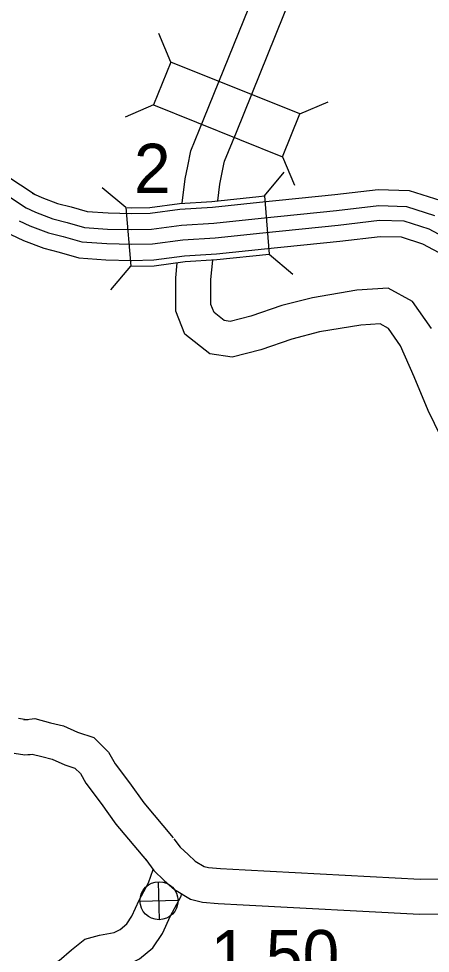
# Model space of a CAD drawing. Extents: x -939622 to -934245, y 1383184 to 1385301.
# Drawn here: x -936198.67 to -936188.12, y 1384642.12 to 1384666.12 of the extents above; entities that cross this region are included whole.
import ezdxf

# ---------------------------------------------------------------- set-up
doc = ezdxf.new("R2010")
doc.units = 0
for name, color, linetype in [('Level 10', 7, 'Continuous'), ('Level 15', 7, 'Continuous'), ('Level 19', 7, 'Continuous'), ('Level 20', 7, 'Continuous'), ('Level 25', 7, 'Continuous'), ('Level 26', 7, 'Continuous')]:
    doc.layers.add(name, color=color, linetype=linetype)

msp = doc.modelspace()

# ---------------------------------------------------------------- linework, layer by layer
at = {"layer": 'Level 10'}
for points in [[(-936193.564, 1384661.445), (-936193.515, 1384661.87), (-936193.411, 1384662.384), (-936193.395, 1384662.464), (-936193.087, 1384663.21), (-936191.68, 1384666.711), (-936191.374, 1384667.507), (-936191.299, 1384668.687), (-936191.355, 1384670.337), (-936191.413, 1384672.378), (-936191.385, 1384672.966), (-936191.247, 1384673.523), (-936191.114, 1384674.534), (-936191.385, 1384675.465), (-936191.827, 1384676.535), (-936192.038, 1384676.92), (-936192.114, 1384677.51), (-936192.127, 1384678.09), (-936192.349, 1384678.92), (-936192.865, 1384680.59)], [(-936194.477, 1384661.38), (-936194.405, 1384662.011), (-936194.339, 1384662.335), (-936194.26, 1384662.727), (-936193.921, 1384663.549), (-936192.518, 1384667.04), (-936192.264, 1384667.701), (-936192.2, 1384668.7), (-936192.255, 1384670.309), (-936192.314, 1384672.386), (-936192.28, 1384673.098), (-936192.132, 1384673.69), (-936192.031, 1384674.464), (-936192.235, 1384675.166), (-936192.64, 1384676.146), (-936192.908, 1384676.637), (-936193.013, 1384677.442), (-936193.024, 1384677.961), (-936193.214, 1384678.67), (-936193.73, 1384680.342)], [(-936188.089, 1384658.163), (-936188.571, 1384658.855), (-936189.199, 1384659.202), (-936190.002, 1384659.147), (-936191.14, 1384658.957), (-936191.927, 1384658.756), (-936192.72, 1384658.483), (-936193.25, 1384658.348), (-936193.399, 1384658.369), (-936193.661, 1384658.577), (-936193.741, 1384658.782), (-936193.741, 1384658.821), (-936193.745, 1384659.421), (-936193.692, 1384659.923)], [(-936187.843, 1384655.394), (-936188.171, 1384656.058), (-936188.531, 1384656.921), (-936188.879, 1384657.723), (-936189.19, 1384658.169), (-936189.402, 1384658.286), (-936189.897, 1384658.252), (-936190.955, 1384658.076), (-936191.668, 1384657.894), (-936192.461, 1384657.62), (-936193.199, 1384657.432), (-936193.767, 1384657.512), (-936194.411, 1384658.024), (-936194.64, 1384658.609), (-936194.641, 1384658.781), (-936194.646, 1384659.466), (-936194.605, 1384659.851)], [(-936198.646, 1384639.861), (-936198.709, 1384640.149), (-936198.708, 1384640.793), (-936198.496, 1384641.128), (-936198.347, 1384641.328), (-936198.287, 1384641.423), (-936198.209, 1384641.591), (-936197.989, 1384641.803), (-936197.752, 1384641.883), (-936197.632, 1384641.941), (-936197.316, 1384642.211), (-936196.98, 1384642.491), (-936196.603, 1384642.593), (-936196.227, 1384642.662), (-936196.072, 1384642.74), (-936195.903, 1384642.881), (-936195.768, 1384643.076), (-936195.583, 1384643.485), (-936195.341, 1384643.936), (-936195.228, 1384644.274), (-936195.216, 1384644.286)], [(-936198.328, 1384638.882), (-936198.121, 1384638.797), (-936197.682, 1384638.931), (-936197.584, 1384639.345), (-936197.727, 1384639.871), (-936197.809, 1384640.245), (-936197.808, 1384640.532), (-936197.754, 1384640.617), (-936197.603, 1384640.819), (-936197.494, 1384640.994), (-936197.48, 1384641.025), (-936197.411, 1384641.048), (-936197.135, 1384641.182), (-936196.736, 1384641.523), (-936196.555, 1384641.674), (-936196.405, 1384641.715), (-936195.935, 1384641.8), (-936195.574, 1384641.984), (-936195.232, 1384642.269), (-936194.982, 1384642.631), (-936194.776, 1384643.086), (-936194.512, 1384643.578), (-936194.485, 1384643.656)]]:
    msp.add_lwpolyline(points, dxfattribs=at)
at = {"layer": 'Level 15'}
for points in [[(-936198.675, 1384648.159), (-936198.468, 1384648.127), (-936198.425, 1384648.129)], [(-936198.542, 1384648.122), (-936198.258, 1384648.154), (-936197.856, 1384648.045), (-936197.52, 1384647.961), (-936197.165, 1384647.804), (-936196.745, 1384647.668), (-936196.37, 1384647.291), (-936196.195, 1384646.992), (-936195.831, 1384646.5), (-936195.466, 1384645.991), (-936194.708, 1384645.089)], [(-936198.787, 1384647.266), (-936198.515, 1384647.223), (-936198.379, 1384647.23)], [(-936198.44, 1384647.228), (-936198.328, 1384647.24), (-936198.083, 1384647.174), (-936197.814, 1384647.106), (-936197.486, 1384646.961), (-936197.229, 1384646.879), (-936197.089, 1384646.738), (-936196.948, 1384646.496), (-936196.559, 1384645.97), (-936196.177, 1384645.438), (-936195.398, 1384644.51)], [(-936194.691, 1384645.067), (-936194.532, 1384644.851), (-936194.33, 1384644.658), (-936194.143, 1384644.492), (-936193.918, 1384644.357), (-936193.804, 1384644.328), (-936193.497, 1384644.301), (-936192.867, 1384644.267), (-936188.375, 1384644.028), (-936187.765, 1384644.038)], [(-936195.415, 1384644.532), (-936195.21, 1384644.254), (-936194.939, 1384643.996), (-936194.677, 1384643.763), (-936194.268, 1384643.518), (-936193.956, 1384643.438), (-936193.561, 1384643.403), (-936192.915, 1384643.368), (-936188.391, 1384643.128), (-936187.742, 1384643.138), (-936186.497, 1384643.18), (-936186.27, 1384643.169), (-936186.027, 1384643.121), (-936184.409, 1384642.783), (-936184.074, 1384642.702), (-936182.736, 1384642.397), (-936181.909, 1384642.265), (-936179.115, 1384641.9)]]:
    msp.add_lwpolyline(points, dxfattribs=at)
at = {"layer": 'Level 19'}
for points in [[(-936198.25, 1384661.601), (-936201.665, 1384663.849), (-936202.307, 1384664.234), (-936202.879, 1384664.586), (-936203.556, 1384664.955), (-936204.451, 1384665.15), (-936205.396, 1384665.291), (-936206.736, 1384665.206), (-936207.211, 1384665.08)], [(-936198.477, 1384661.257), (-936201.885, 1384663.5), (-936202.521, 1384663.881), (-936203.086, 1384664.229), (-936203.702, 1384664.565), (-936204.525, 1384664.744), (-936205.413, 1384664.877), (-936206.669, 1384664.797), (-936207.12, 1384664.677)], [(-936198.323, 1384661.642), (-936198.08, 1384661.527), (-936197.675, 1384661.373), (-936197.327, 1384661.289), (-936196.913, 1384661.169), (-936196.378, 1384661.131), (-936195.779, 1384661.115), (-936195.301, 1384661.125), (-936194.537, 1384661.226), (-936193.704, 1384661.279), (-936192.496, 1384661.407), (-936190.568, 1384661.603), (-936189.454, 1384661.733), (-936188.659, 1384661.711), (-936187.846, 1384661.45)], [(-936195.923, 1384661.269), (-936195.778, 1384661.265), (-936195.313, 1384661.275), (-936194.552, 1384661.375), (-936193.716, 1384661.428), (-936192.511, 1384661.556), (-936192.372, 1384661.57)], [(-936198.5, 1384661.27), (-936198.242, 1384661.148), (-936197.797, 1384660.978), (-936197.433, 1384660.891), (-936196.986, 1384660.76), (-936196.398, 1384660.719), (-936195.779, 1384660.703), (-936195.27, 1384660.714), (-936194.497, 1384660.815), (-936193.669, 1384660.868), (-936192.453, 1384660.997), (-936190.523, 1384661.193), (-936189.436, 1384661.32), (-936188.729, 1384661.301), (-936188.008, 1384661.068)], [(-936198.66, 1384660.931), (-936198.389, 1384660.802), (-936197.908, 1384660.619), (-936197.53, 1384660.528), (-936197.052, 1384660.389), (-936196.416, 1384660.344), (-936195.78, 1384660.328), (-936195.241, 1384660.339), (-936194.461, 1384660.442), (-936193.637, 1384660.494), (-936192.414, 1384660.624), (-936190.483, 1384660.82), (-936189.419, 1384660.944), (-936188.793, 1384660.927), (-936188.155, 1384660.722), (-936187.528, 1384660.387)], [(-936198.875, 1384660.576), (-936198.551, 1384660.423), (-936198.03, 1384660.224), (-936197.635, 1384660.129), (-936197.126, 1384659.981), (-936196.436, 1384659.932), (-936195.781, 1384659.915), (-936195.21, 1384659.927), (-936194.421, 1384660.031), (-936193.603, 1384660.083), (-936192.372, 1384660.213), (-936190.438, 1384660.41), (-936189.4, 1384660.531), (-936188.863, 1384660.516), (-936188.316, 1384660.34), (-936187.77, 1384660.048)], [(-936195.797, 1384659.765), (-936195.198, 1384659.777), (-936194.406, 1384659.882), (-936193.59, 1384659.933), (-936192.246, 1384660.076)]]:
    msp.add_lwpolyline(points, dxfattribs=at)
at = {"layer": 'Level 20'}
for p, q in [((-936194.77, 1384665.007), (-936195.081, 1384665.736)), ((-936191.463, 1384663.678), (-936190.735, 1384663.989)), ((-936195.213, 1384663.905), (-936195.942, 1384663.594)), ((-936191.906, 1384662.576), (-936191.596, 1384661.847)), ((-936192.372, 1384661.57), (-936191.861, 1384662.175)), ((-936195.923, 1384661.269), (-936196.529, 1384661.78)), ((-936192.372, 1384661.57), (-936192.246, 1384660.076)), ((-936195.923, 1384661.269), (-936195.797, 1384659.765)), ((-936192.246, 1384660.075), (-936191.641, 1384659.564)), ((-936196.308, 1384659.16), (-936195.797, 1384659.765))]:
    msp.add_line(p, q, dxfattribs=at)
msp.add_lwpolyline([(-936191.463, 1384663.678), (-936194.77, 1384665.007), (-936195.213, 1384663.905), (-936191.906, 1384662.576)], close=True, dxfattribs=at)
at = {"layer": 'Level 26'}
for p, q in [((-936195.063, 1384642.987), (-936195.086, 1384643.963)), ((-936195.563, 1384643.464), (-936194.586, 1384643.486))]:
    msp.add_line(p, q, dxfattribs=at)
msp.add_circle((-936195.074, 1384643.475), 0.488, dxfattribs=at)

# ---------------------------------------------------------------- texts
at = {"layer": 'Level 20'}
msp.add_text('2', height=1.267, dxfattribs=at).set_placement((-936195.717, 1384661.642))
at = {"layer": 'Level 25'}
msp.add_text('1.50', height=1.2672, dxfattribs=at).set_placement((-936193.748, 1384641.455))

doc.saveas('drawing.dxf')
